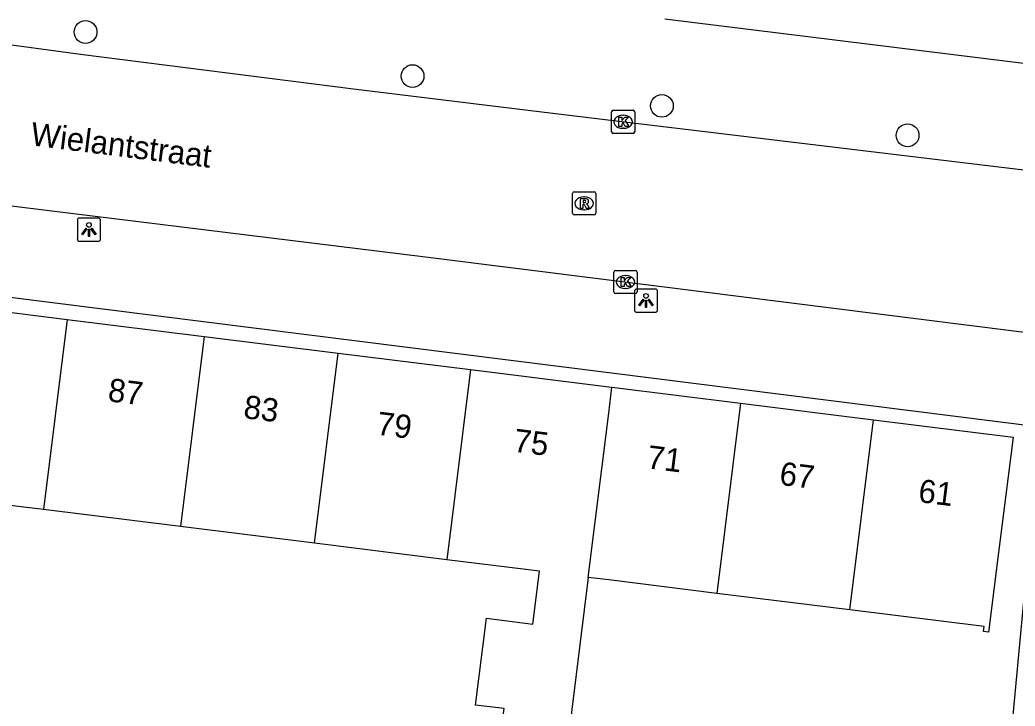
# Model space of a CAD drawing. Extents: x 158087 to 159494, y 382905 to 383981.
# Drawn here: x 158474.67 to 158517.48, y 383439.12 to 383468.67 of the extents above; entities that cross this region are included whole.
import ezdxf

# ---------------------------------------------------------------- set-up
doc = ezdxf.new("R2010")
doc.units = 0
for name, color, linetype in [('IMGEO_Boom', 7, 'Continuous'), ('IMGEO_Kolk', 7, 'Continuous'), ('IMGEO_Lichtpunt', 7, 'Continuous'), ('IMGEO_Openbare_ruimte_label', 7, 'Continuous'), ('IMGEO_Pand', 7, 'Continuous'), ('IMGEO_Pand_nummerreeks', 7, 'Continuous'), ('IMGEO_Rijbaan_lokaal_open', 7, 'Continuous'), ('IMGEO_Rioolput', 7, 'Continuous'), ('IMGEO_Voetpad_open', 7, 'Continuous')]:
    doc.layers.add(name, color=color, linetype=linetype)

msp = doc.modelspace()

# ---------------------------------------------------------------- linework, layer by layer
at = {"layer": 'IMGEO_Boom'}
for centre in [(158477.496, 383468.146), (158491.561, 383466.247), (158502.284, 383464.966), (158512.855, 383463.697)]:
    msp.add_circle(centre, 0.489, dxfattribs=at)
at = {"layer": 'IMGEO_Kolk'}
for p, q in [((158500.117, 383463.855), (158500.117, 383464.707)), ((158500.192, 383464.781), (158501.044, 383464.781)), ((158501.118, 383464.707), (158501.118, 383463.855)), ((158500.605, 383464.561), (158500.63, 383464.561)), ((158501.044, 383463.781), (158500.192, 383463.781)), ((158500.628, 383464.001), (158500.603, 383464.001)), ((158500.219, 383456.956), (158500.219, 383457.808)), ((158500.294, 383457.882), (158501.146, 383457.882)), ((158501.22, 383457.808), (158501.22, 383456.956)), ((158500.707, 383457.662), (158500.732, 383457.662)), ((158501.146, 383456.882), (158500.294, 383456.882)), ((158500.73, 383457.102), (158500.705, 383457.102))]:
    msp.add_line(p, q, dxfattribs=at)
for points in [[(158500.117, 383463.855), (158500.117, 383464.707)], [(158500.192, 383464.781), (158501.044, 383464.781)], [(158501.118, 383464.707), (158501.118, 383463.855)], [(158500.438, 383464.481), (158500.561, 383464.481), (158500.561, 383464.33), (158500.691, 383464.481), (158500.855, 383464.481), (158500.709, 383464.33), (158500.862, 383464.081), (158500.71, 383464.081), (158500.625, 383464.245), (158500.561, 383464.178), (158500.561, 383464.081), (158500.438, 383464.081), (158500.438, 383464.481)], [(158501.044, 383463.781), (158500.192, 383463.781)], [(158500.219, 383456.956), (158500.219, 383457.808)], [(158500.294, 383457.882), (158501.146, 383457.882)], [(158501.22, 383457.808), (158501.22, 383456.956)], [(158500.54, 383457.582), (158500.663, 383457.582), (158500.663, 383457.431), (158500.793, 383457.582), (158500.957, 383457.582), (158500.811, 383457.431), (158500.964, 383457.182), (158500.812, 383457.182), (158500.727, 383457.346), (158500.663, 383457.279), (158500.663, 383457.182), (158500.54, 383457.182), (158500.54, 383457.582)], [(158501.146, 383456.882), (158500.294, 383456.882)]]:
    msp.add_lwpolyline(points, dxfattribs=at)
for centre, start, end in [((158500.194, 383464.705), 91.552, 178.448), ((158500.194, 383464.705), 91.552, 178.448), ((158501.042, 383464.705), 1.552, 88.448), ((158501.042, 383464.705), 1.552, 88.448), ((158500.194, 383463.857), 181.552, 268.448), ((158500.194, 383463.857), 181.552, 268.448), ((158501.042, 383463.857), 271.552, 358.448), ((158501.042, 383463.857), 271.552, 358.448), ((158500.296, 383457.806), 91.552, 178.448), ((158500.296, 383457.806), 91.552, 178.448), ((158501.144, 383457.806), 1.552, 88.448), ((158501.144, 383457.806), 1.552, 88.448), ((158500.296, 383456.958), 181.552, 268.448), ((158500.296, 383456.958), 181.552, 268.448), ((158501.144, 383456.958), 271.552, 358.448), ((158501.144, 383456.958), 271.552, 358.448)]:
    msp.add_arc(centre, 0.0765, start, end, dxfattribs=at)
for centre, major_axis, ratio, start_param, end_param in [((158500.604, 383464.281), (-0.387, 0.002), 0.722429, 4.712389, 7.853982), ((158500.629, 383464.281), (-0.39, 0.002), 0.717154, 1.570796, 4.712389), ((158500.706, 383457.382), (-0.387, 0.002), 0.722429, 4.712389, 7.853982), ((158500.731, 383457.382), (-0.39, 0.002), 0.717154, 1.570796, 4.712389)]:
    msp.add_ellipse(centre, major_axis=major_axis, ratio=ratio, start_param=start_param, end_param=end_param, dxfattribs=at)
at = {"layer": 'IMGEO_Lichtpunt'}
for p, q in [((158477.142, 383460.042), (158477.142, 383459.235)), ((158477.142, 383460.042), (158477.142, 383459.235)), ((158478.044, 383460.137), (158477.236, 383460.137)), ((158478.044, 383460.137), (158477.236, 383460.137)), ((158478.138, 383459.235), (158478.138, 383460.042)), ((158478.138, 383459.235), (158478.138, 383460.042)), ((158477.236, 383459.141), (158478.044, 383459.141)), ((158477.236, 383459.141), (158478.044, 383459.141)), ((158501.104, 383456.985), (158501.104, 383456.178)), ((158501.104, 383456.985), (158501.104, 383456.178)), ((158502.006, 383457.08), (158501.198, 383457.08)), ((158502.006, 383457.08), (158501.198, 383457.08)), ((158502.1, 383456.178), (158502.1, 383456.985)), ((158502.1, 383456.178), (158502.1, 383456.985)), ((158501.198, 383456.084), (158502.006, 383456.084)), ((158501.198, 383456.084), (158502.006, 383456.084))]:
    msp.add_line(p, q, dxfattribs=at)
for points in [[(158477.516, 383459.706), (158477.555, 383459.678), (158477.367, 383459.416), (158477.329, 383459.443), (158477.516, 383459.706)], [(158477.618, 383459.658), (158477.665, 383459.658), (158477.665, 383459.336), (158477.618, 383459.336), (158477.618, 383459.658)], [(158477.728, 383459.678), (158477.766, 383459.705), (158477.953, 383459.443), (158477.914, 383459.415), (158477.728, 383459.678)], [(158501.478, 383456.649), (158501.517, 383456.621), (158501.329, 383456.359), (158501.291, 383456.386), (158501.478, 383456.649)], [(158501.58, 383456.601), (158501.627, 383456.601), (158501.627, 383456.279), (158501.58, 383456.279), (158501.58, 383456.601)], [(158501.69, 383456.621), (158501.728, 383456.648), (158501.915, 383456.386), (158501.876, 383456.358), (158501.69, 383456.621)]]:
    msp.add_lwpolyline(points, dxfattribs=at)
for centre in [(158477.641, 383459.84), (158501.603, 383456.783)]:
    msp.add_circle(centre, 0.0994, dxfattribs=at)
for centre, start, end in [((158477.236, 383460.042), 90, 180), ((158477.236, 383460.042), 90, 180), ((158478.044, 383460.042), 0, 90), ((158478.044, 383460.042), 0, 90), ((158477.236, 383459.235), 180, 270), ((158477.236, 383459.235), 180, 270), ((158478.044, 383459.235), 270, 0), ((158478.044, 383459.235), 270, 360), ((158501.198, 383456.985), 90, 180), ((158501.198, 383456.985), 90, 180), ((158502.006, 383456.985), 0, 90), ((158502.006, 383456.985), 0, 90), ((158501.198, 383456.178), 180, 270), ((158501.198, 383456.178), 180, 270), ((158502.006, 383456.178), 270, 0), ((158502.006, 383456.178), 270, 360)]:
    msp.add_arc(centre, 0.0946, start, end, dxfattribs=at)
at = {"layer": 'IMGEO_Pand'}
for points in [[(158475.682, 383447.585), (158474.846, 383447.689), (158470.102, 383448.283), (158470.075, 383448.065), (158469.856, 383448.092), (158470.91, 383456.496), (158476.702, 383455.774)], [(158476.702, 383455.774), (158475.682, 383447.585)], [(158476.702, 383455.774), (158482.596, 383455.04)], [(158482.596, 383455.04), (158481.576, 383446.851)], [(158482.596, 383455.04), (158488.365, 383454.321)], [(158487.344, 383446.133), (158488.365, 383454.321)], [(158488.365, 383454.321), (158494.053, 383453.612)], [(158494.053, 383453.612), (158493.033, 383445.425)], [(158494.053, 383453.612), (158500, 383452.871), (158500.139, 383452.854)], [(158499.119, 383444.667), (158500, 383451.738), (158500.139, 383452.854)], [(158500.139, 383452.854), (158505.67, 383452.164)], [(158505.67, 383452.164), (158504.65, 383443.978)], [(158505.67, 383452.164), (158511.394, 383451.451)], [(158511.394, 383451.451), (158517.39, 383450.704), (158516.768, 383445.743), (158516.336, 383442.3), (158516.118, 383442.328), (158516.146, 383442.547), (158510.374, 383443.266)], [(158510.374, 383443.266), (158511.394, 383451.451)], [(158481.576, 383446.851), (158475.682, 383447.585)], [(158487.344, 383446.133), (158481.576, 383446.851)], [(158493.033, 383445.425), (158487.344, 383446.133)], [(158499.119, 383444.667), (158498.064, 383436.195), (158495.188, 383436.554), (158495.495, 383439.018), (158494.273, 383439.17), (158494.738, 383442.903), (158496.734, 383442.655), (158497.017, 383444.928), (158493.033, 383445.425)], [(158504.65, 383443.978), (158500, 383444.557), (158499.119, 383444.667)], [(158510.374, 383443.266), (158504.65, 383443.978)]]:
    msp.add_lwpolyline(points, dxfattribs=at)
at = {"layer": 'IMGEO_Rijbaan_lokaal_open'}
for points in [[(158471.246, 383468.043), (158473.136, 383467.758), (158477.274, 383467.199), (158489.019, 383465.699), (158496.641, 383464.765), (158500.312, 383464.317), (158520.471, 383461.894), (158525.94, 383461.229), (158528.241, 383460.972)], [(158470.237, 383461.129), (158472.01, 383460.949), (158472.205, 383460.918), (158476.869, 383460.346), (158492.123, 383458.465), (158500, 383457.474), (158546.343, 383451.641), (158583.887, 383447.026), (158591.05, 383446.139), (158591.272, 383446.113)]]:
    msp.add_lwpolyline(points, dxfattribs=at)
at = {"layer": 'IMGEO_Rioolput'}
for p, q in [((158498.439, 383460.342), (158498.439, 383461.194)), ((158498.514, 383461.268), (158499.366, 383461.268)), ((158499.44, 383461.194), (158499.44, 383460.342)), ((158498.927, 383461.048), (158498.952, 383461.048)), ((158498.95, 383460.488), (158498.925, 383460.488)), ((158499.366, 383460.268), (158498.514, 383460.268))]:
    msp.add_line(p, q, dxfattribs=at)
for points in [[(158498.439, 383460.342), (158498.439, 383461.194)], [(158498.514, 383461.268), (158499.366, 383461.268)], [(158499.44, 383461.194), (158499.44, 383460.342)], [(158499.028, 383460.966), (158498.776, 383460.968), (158498.776, 383460.568)], [(158498.776, 383460.568), (158498.9, 383460.568), (158498.9, 383460.73), (158498.911, 383460.73)], [(158498.954, 383460.887), (158498.9, 383460.887), (158498.9, 383460.806)], [(158498.9, 383460.806), (158498.952, 383460.806)], [(158498.958, 383460.701), (158499.029, 383460.568), (158499.169, 383460.568), (158499.104, 383460.694)], [(158499.366, 383460.268), (158498.514, 383460.268)]]:
    msp.add_lwpolyline(points, dxfattribs=at)
for centre, radius, start, end in [((158498.516, 383461.192), 0.0765, 91.552, 178.448), ((158498.516, 383461.192), 0.0765, 91.552, 178.448), ((158499.364, 383461.192), 0.0765, 1.552, 88.448), ((158499.364, 383461.192), 0.0765, 1.552, 88.448), ((158498.91, 383460.677), 0.0533, 26.0293, 88.6989), ((158498.936, 383460.995), 0.19, 274.7715, 282.9687), ((158498.96, 383460.791), 0.0964, 77.0061, 93.1865), ((158498.974, 383460.848), 0.0378, 276.6634, 79.6772), ((158499.027, 383460.856), 0.109, 350.3612, 89.416), ((158499.025, 383460.856), 0.112, 277.5842, 350.9817), ((158499.009, 383460.641), 0.108, 29.5134, 73.7905), ((158498.516, 383460.344), 0.0765, 181.552, 268.448), ((158498.516, 383460.344), 0.0765, 181.552, 268.448), ((158499.364, 383460.344), 0.0765, 271.552, 358.448), ((158499.364, 383460.344), 0.0765, 271.552, 358.448)]:
    msp.add_arc(centre, radius, start, end, dxfattribs=at)
for centre, major_axis, ratio, start_param, end_param in [((158498.926, 383460.768), (-0.387, 0.002), 0.722429, 4.712389, 7.853982), ((158498.951, 383460.768), (-0.39, 0.002), 0.717154, 1.570796, 4.712389)]:
    msp.add_ellipse(centre, major_axis=major_axis, ratio=ratio, start_param=start_param, end_param=end_param, dxfattribs=at)
at = {"layer": 'IMGEO_Voetpad_open'}
for points in [[(158528.289, 383465.499), (158502.416, 383468.701)], [(158518.558, 383451.137), (158500, 383453.475), (158469.678, 383457.295), (158465.945, 383457.765)], [(158512.543, 383426.809), (158516.244, 383426.473), (158518.558, 383451.137)]]:
    msp.add_lwpolyline(points, dxfattribs=at)

# ---------------------------------------------------------------- texts
at = {"layer": 'IMGEO_Openbare_ruimte_label'}
msp.add_text('Wielantstraat', height=1, rotation=352.8181, dxfattribs=at).set_placement((158475.095, 383463.275))
at = {"layer": 'IMGEO_Pand_nummerreeks'}
for s, rotation, p in [('87', 352.8894, (158478.423, 383452.255)), ('83', 352.9043, (158484.256, 383451.527)), ('79', 352.8961, (158489.983, 383450.815)), ('75', 352.8975, (158495.87, 383450.08)), ('71', 352.8969, (158501.609, 383449.366)), ('67', 352.8969, (158507.306, 383448.656)), ('61', 352.8985, (158513.279, 383447.912))]:
    msp.add_text(s, height=1, rotation=rotation, dxfattribs=at).set_placement(p)

doc.saveas('drawing.dxf')
